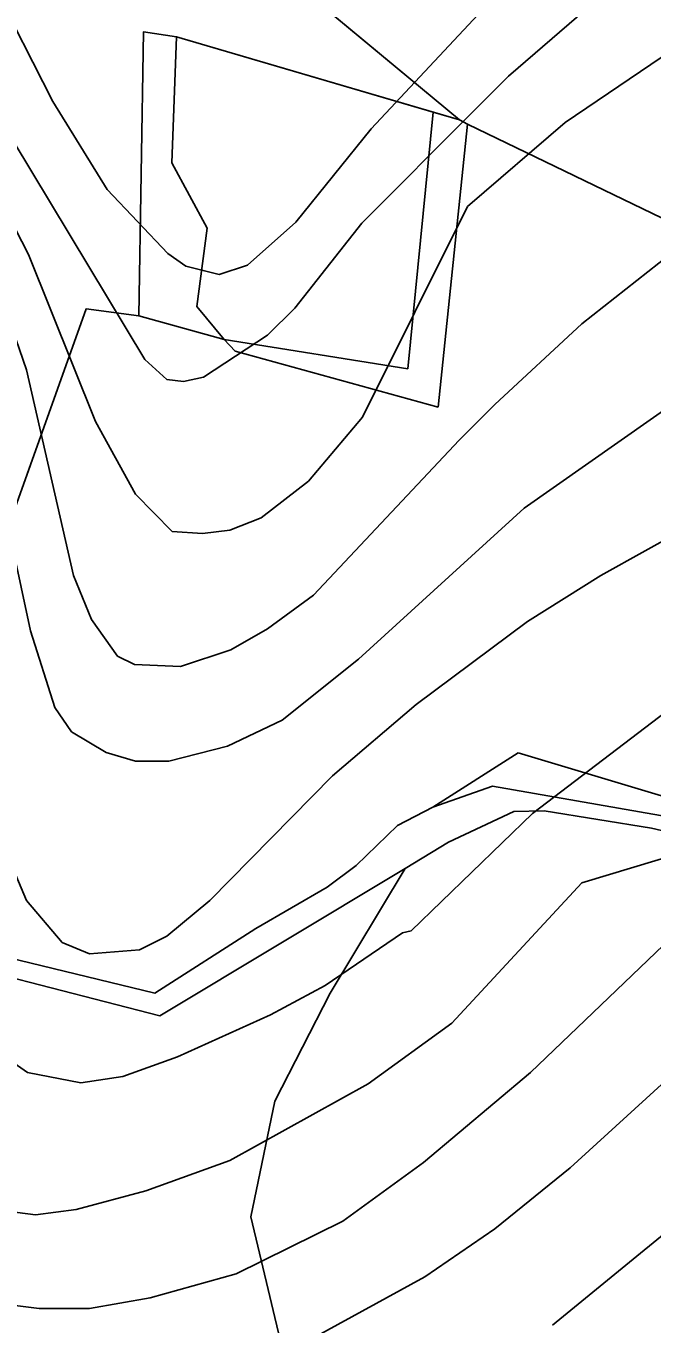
# Model space of a CAD drawing. Extents: x -709418 to -703832, y -1161719 to -1157826.
# Drawn here: x -707613.1 to -707526.7, y -1160211.6 to -1160032.5 of the extents above; entities that cross this region are included whole.
import ezdxf

# ---------------------------------------------------------------- set-up
doc = ezdxf.new("R2010")
doc.units = 0
for name, color, linetype in [('102_obvod PÚ', 7, 'Continuous'), ('120_vrstevnice hlavní', 7, 'Continuous'), ('122_vrstevnice základní', 7, 'Continuous'), ('206_TTP_KN', 7, 'Continuous'), ('207_lesní pozemek_KN', 7, 'Continuous'), ('210_ostatní plocha_KN', 7, 'Continuous')]:
    doc.layers.add(name, color=color, linetype=linetype)

msp = doc.modelspace()

# ---------------------------------------------------------------- linework, layer by layer
at = {"layer": '102_obvod PÚ'}
msp.add_lwpolyline([(-707831.09, -1159990.06), (-707722.66, -1160063.67), (-707693.15, -1160085), (-707692.65, -1160088), (-707665.79, -1160103.88), (-707656.87, -1160116.44), (-707634.75, -1160156.33), (-707628.77, -1160152.35), (-707622.42, -1160134.37), (-707624.17, -1160125.63), (-707604.79, -1160071.5), (-707597.55, -1160072.46), (-707596.91, -1160033.32), (-707592.34, -1160034), (-707553.27, -1160045.42), (-707575.59, -1160026.92)], dxfattribs=at)
at = {"layer": '120_vrstevnice hlavní'}
for points in [[(-707808.32, -1159950.33), (-707783.44, -1159966.24), (-707753.35, -1159982.73), (-707742.07, -1159987.8), (-707719.51, -1159996.18), (-707708.22, -1160001.1), (-707696.94, -1160005.01), (-707668.59, -1160018.46), (-707658.32, -1160025.4), (-707651.09, -1160032.2), (-707643.13, -1160043.19), (-707637.2, -1160053.61), (-707625.92, -1160081.67), (-707623.9, -1160089.19), (-707622.74, -1160096.71), (-707621, -1160119.28), (-707618.98, -1160134.32), (-707616.23, -1160145.6), (-707613.05, -1160153.12), (-707608.13, -1160158.91)], [(-707617.68, -1160026.7), (-707609.43, -1160042.91), (-707601.91, -1160055.06), (-707593.52, -1160063.88), (-707591.06, -1160065.61), (-707586.43, -1160066.77), (-707582.53, -1160065.47), (-707575.87, -1160059.54), (-707565.46, -1160046.67), (-707550.71, -1160030.9)], [(-707608.13, -1160158.91), (-707604.37, -1160160.5), (-707597.43, -1160159.92), (-707593.67, -1160158.04), (-707587.73, -1160153.12), (-707570.81, -1160135.91), (-707559.24, -1160126.07), (-707543.91, -1160114.65), (-707533.78, -1160108.28), (-707497.04, -1160087.89)], [(-707540.44, -1160211.7), (-707514.4, -1160190.44)]]:
    msp.add_lwpolyline(points, dxfattribs=at)
at = {"layer": '122_vrstevnice základní'}
for points in [[(-707775.48, -1159891.61), (-707766.95, -1159905.78), (-707762.47, -1159911.71), (-707757.84, -1159916.2), (-707752.92, -1159919.96), (-707742.07, -1159925.6), (-707733.97, -1159928.49), (-707708.51, -1159935.87), (-707699.83, -1159939.48), (-707694.63, -1159942.38), (-707687.68, -1159947.29), (-707670.33, -1159962.63), (-707662.52, -1159971.88), (-707648.05, -1159991.41), (-707635.47, -1160011.66), (-707617.53, -1160044.06), (-707596.7, -1160078.49), (-707593.67, -1160081.24), (-707591.35, -1160081.53), (-707588.6, -1160080.95)], [(-707598.01, -1160133.89), (-707602.06, -1160132.73), (-707606.83, -1160129.84), (-707609.14, -1160126.51), (-707612.47, -1160115.95), (-707619.99, -1160081.09), (-707623.46, -1160070.97), (-707630.11, -1160055.06), (-707637.93, -1160040.01), (-707648.05, -1160024.54), (-707658.61, -1160013.83), (-707671.63, -1160003.71), (-707682.04, -1159996.76), (-707694.34, -1159990.11), (-707711.7, -1159983.6), (-707729.05, -1159979.12), (-707755.67, -1159970.73), (-707764.92, -1159966.68), (-707780.55, -1159958.29), (-707788.79, -1159952.21)], [(-707588.6, -1160080.95), (-707579.78, -1160075.16), (-707576.02, -1160071.4), (-707566.76, -1160059.68), (-707551.43, -1160044.35), (-707546.51, -1160039.43), (-707535.81, -1160030.18), (-707511.51, -1160011.37)], [(-707646.17, -1160018.31), (-707629.97, -1160043.48), (-707620.71, -1160059.68), (-707617.97, -1160065.76), (-707613.05, -1160079.93), (-707606.54, -1160108.28), (-707604.08, -1160114.36), (-707600.46, -1160119.42), (-707598.15, -1160120.58), (-707591.78, -1160120.87), (-707584.84, -1160118.55), (-707579.78, -1160115.66), (-707573.42, -1160111.03), (-707553.31, -1160089.62), (-707548.39, -1160084.71)], [(-707552.16, -1160057.41), (-707566.67, -1160086.44), (-707574.14, -1160095.27), (-707580.65, -1160100.33), (-707584.99, -1160102.06), (-707588.75, -1160102.5), (-707592.94, -1160102.21), (-707597.98, -1160097.07), (-707603.53, -1160087.04), (-707612.76, -1160064.02), (-707622.16, -1160045.8), (-707636.19, -1160021.5)], [(-707552.16, -1160057.41), (-707538.7, -1160045.8), (-707519.46, -1160032.78)], [(-707178.54, -1160122.31), (-707224.08, -1160096.9), (-707236.78, -1160085.44), (-707252.02, -1160072.7), (-707263.59, -1160065.9), (-707276.32, -1160060.7), (-707293.67, -1160056.65), (-707317.1, -1160054.33), (-707328.39, -1160054.62), (-707351.82, -1160056.94), (-707370.05, -1160060.41), (-707387.98, -1160065.32), (-707403.6, -1160070.82), (-707413.58, -1160075.02), (-707418.36, -1160076.46), (-707444.97, -1160084.27), (-707462.33, -1160090.64), (-707480.84, -1160098.3), (-707489.52, -1160102.79), (-707500.8, -1160110.89), (-707517.87, -1160121.88), (-707543.18, -1160141.12)], [(-707518.16, -1160059.25), (-707536.39, -1160073.57), (-707548.39, -1160084.71)], [(-707522.5, -1160083.69), (-707544.34, -1160099.03), (-707567.2, -1160119.85), (-707577.75, -1160128.24), (-707585.28, -1160131.86), (-707593.38, -1160133.89), (-707598.01, -1160133.89)], [(-707617.11, -1160173.94), (-707612.9, -1160176.84), (-707605.53, -1160178.29), (-707599.74, -1160177.42), (-707592.22, -1160174.68), (-707579.35, -1160168.89), (-707571.82, -1160164.84), (-707561.12, -1160157.61), (-707559.96, -1160157.32), (-707543.18, -1160141.12)], [(-707522.51, -1160146.5), (-707536.39, -1160150.71), (-707554.32, -1160170.05), (-707565.89, -1160178.44), (-707584.99, -1160189), (-707596.56, -1160193.19), (-707606.17, -1160195.75), (-707611.82, -1160196.51), (-707620.38, -1160195.37), (-707624.72, -1160193.34), (-707630.54, -1160188.76), (-707635.26, -1160180.36)], [(-707651.41, -1160166.81), (-707649.61, -1160181.33), (-707645.24, -1160191.22), (-707639.23, -1160198.4), (-707635.03, -1160202.01), (-707627.51, -1160206.06), (-707619.41, -1160208.38), (-707611.31, -1160209.39), (-707604.37, -1160209.39), (-707595.98, -1160207.94), (-707584.12, -1160204.62), (-707569.36, -1160197.38), (-707558.23, -1160189.28), (-707543.47, -1160176.84), (-707519.75, -1160154.14), (-707503.4, -1160151.58)], [(-707483.93, -1160158.93), (-707505.49, -1160160.36), (-707537.98, -1160190.01), (-707548.39, -1160198.4), (-707558.08, -1160205.05), (-707573.42, -1160213.44), (-707584.99, -1160218.36), (-707593.67, -1160220.67), (-707607.55, -1160223.13), (-707620.28, -1160222.84), (-707628.38, -1160221.25), (-707637.64, -1160216.62), (-707642.12, -1160213.44), (-707647.91, -1160207.51), (-707653.98, -1160198.83), (-707657.74, -1160190.15), (-707661.09, -1160181.08)]]:
    msp.add_lwpolyline(points, dxfattribs=at)
at = {"layer": '206_TTP_KN'}
for p, q in [((-707592.99, -1160051.36), (-707592.34, -1160034)), ((-707592.34, -1160034), (-707556.89, -1160044.36)), ((-707556.89, -1160044.36), (-707560.41, -1160079.8)), ((-707556.22, -1160085.08), (-707552.19, -1160046.04)), ((-707552.19, -1160046.04), (-707483.59, -1160079.09)), ((-707588.1, -1160060.39), (-707592.99, -1160051.36)), ((-707589.52, -1160071.2), (-707588.1, -1160060.39)), ((-707624.17, -1160125.63), (-707604.79, -1160071.5)), ((-707604.79, -1160071.5), (-707597.55, -1160072.46)), ((-707585.78, -1160075.73), (-707589.52, -1160071.2)), ((-707597.55, -1160072.46), (-707585.78, -1160075.73)), ((-707585.78, -1160075.73), (-707584.26, -1160077.34)), ((-707560.41, -1160079.8), (-707585.78, -1160075.73)), ((-707584.26, -1160077.34), (-707556.22, -1160085.08)), ((-707545.17, -1160132.75), (-707556.94, -1160140.24)), ((-707508.65, -1160143.72), (-707545.17, -1160132.75)), ((-707556.94, -1160140.24), (-707561.83, -1160142.78)), ((-707554.77, -1160145.06), (-707545.77, -1160140.85)), ((-707545.77, -1160140.85), (-707541.6, -1160140.74)), ((-707541.6, -1160140.74), (-707526.79, -1160143.17)), ((-707561.83, -1160142.78), (-707567.54, -1160148.31)), ((-707526.79, -1160143.17), (-707509.77, -1160147.16)), ((-707560.76, -1160148.73), (-707554.77, -1160145.06)), ((-707594.64, -1160169.05), (-707560.76, -1160148.73)), ((-707567.54, -1160148.31), (-707571.54, -1160151.27)), ((-707560.76, -1160148.73), (-707571.11, -1160165.93)), ((-707571.11, -1160165.93), (-707560.76, -1160148.73)), ((-707571.54, -1160151.27), (-707581.38, -1160157.01)), ((-707595.32, -1160165.91), (-707634.75, -1160156.33)), ((-707581.38, -1160157.01), (-707595.32, -1160165.91)), ((-707618.37, -1160162.95), (-707594.64, -1160169.05)), ((-707571.11, -1160165.93), (-707578.78, -1160180.81)), ((-707578.78, -1160180.81), (-707571.11, -1160165.93)), ((-707578.78, -1160180.81), (-707582.06, -1160196.78)), ((-707582.06, -1160196.78), (-707578.78, -1160180.81)), ((-707582.06, -1160196.78), (-707578.03, -1160213.72)), ((-707578.03, -1160213.72), (-707582.06, -1160196.78))]:
    msp.add_line(p, q, dxfattribs=at)
at = {"layer": '207_lesní pozemek_KN'}
for p, q in [((-707553.27, -1160045.42), (-707575.59, -1160026.92)), ((-707552.19, -1160046.04), (-707553.27, -1160045.42)), ((-707483.59, -1160079.09), (-707552.19, -1160046.04))]:
    msp.add_line(p, q, dxfattribs=at)
at = {"layer": '210_ostatní plocha_KN'}
for p, q in [((-707597.55, -1160072.46), (-707596.91, -1160033.32)), ((-707596.91, -1160033.32), (-707592.34, -1160034)), ((-707592.34, -1160034), (-707592.99, -1160051.36)), ((-707560.41, -1160079.8), (-707556.89, -1160044.36)), ((-707556.89, -1160044.36), (-707553.27, -1160045.42)), ((-707552.19, -1160046.04), (-707556.22, -1160085.08)), ((-707553.27, -1160045.42), (-707552.19, -1160046.04)), ((-707592.99, -1160051.36), (-707588.1, -1160060.39)), ((-707588.1, -1160060.39), (-707589.52, -1160071.2)), ((-707589.52, -1160071.2), (-707585.78, -1160075.73)), ((-707585.78, -1160075.73), (-707597.55, -1160072.46)), ((-707585.78, -1160075.73), (-707560.41, -1160079.8)), ((-707584.26, -1160077.34), (-707585.78, -1160075.73)), ((-707556.22, -1160085.08), (-707584.26, -1160077.34)), ((-707556.94, -1160140.24), (-707545.17, -1160132.75)), ((-707545.17, -1160132.75), (-707508.65, -1160143.72)), ((-707556.94, -1160140.24), (-707548.7, -1160137.35)), ((-707548.7, -1160137.35), (-707556.94, -1160140.24)), ((-707548.7, -1160137.35), (-707513.81, -1160143.45)), ((-707513.81, -1160143.45), (-707548.7, -1160137.35)), ((-707561.83, -1160142.78), (-707556.94, -1160140.24)), ((-707545.77, -1160140.85), (-707554.77, -1160145.06)), ((-707541.6, -1160140.74), (-707545.77, -1160140.85)), ((-707526.79, -1160143.17), (-707541.6, -1160140.74)), ((-707567.54, -1160148.31), (-707561.83, -1160142.78)), ((-707509.77, -1160147.16), (-707526.79, -1160143.17)), ((-707554.77, -1160145.06), (-707560.76, -1160148.73)), ((-707560.76, -1160148.73), (-707594.64, -1160169.05)), ((-707571.54, -1160151.27), (-707567.54, -1160148.31)), ((-707581.38, -1160157.01), (-707571.54, -1160151.27)), ((-707634.75, -1160156.33), (-707595.32, -1160165.91)), ((-707595.32, -1160165.91), (-707581.38, -1160157.01)), ((-707594.64, -1160169.05), (-707618.37, -1160162.95))]:
    msp.add_line(p, q, dxfattribs=at)

doc.saveas('drawing.dxf')
